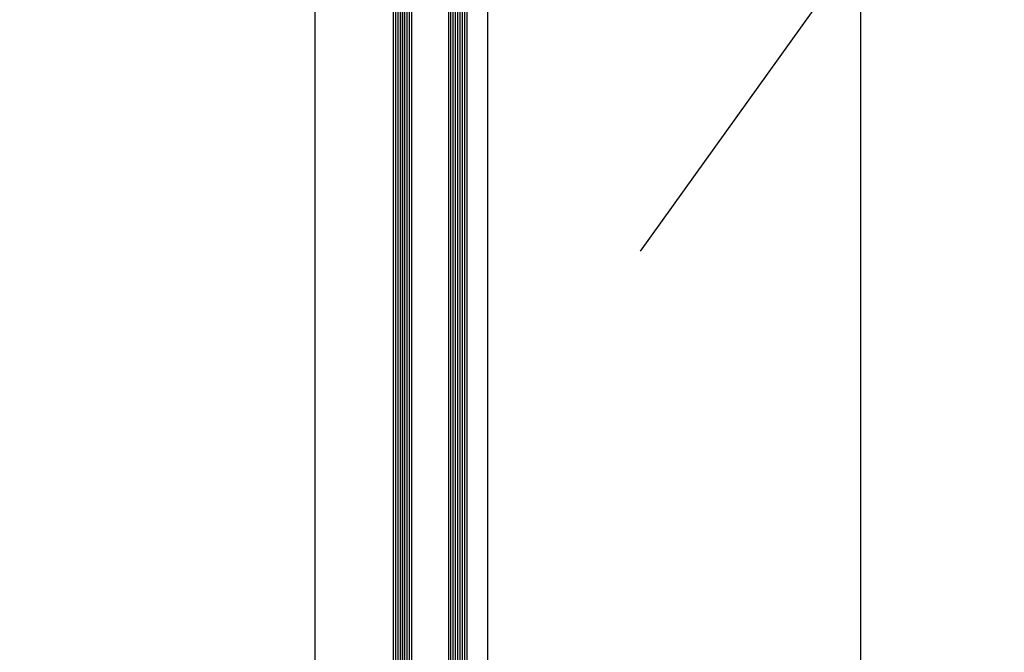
# Model space of a CAD drawing. Extents: x 2 to 87, y -108 to 11.
# Tile 312 of 352: x 49.662 to 50.09, y -32.135 to -31.86. Entities that reach past the tile are written whole.
import ezdxf

# ---------------------------------------------------------------- set-up
doc = ezdxf.new("R2010")
doc.units = 0
doc.header["$MEASUREMENT"] = 0
doc.linetypes.add('$BER_SCHNITTEBENE_1_2_', pattern=[1.001, 0.001, -1])
doc.linetypes.add('DOT', pattern=[0.25, 0, -0.25])
for name, color, linetype in [('10', 7, 'CONTINUOUS'), ('13', 7, 'CONTINUOUS'), ('18', 7, 'CONTINUOUS'), ('2', 7, 'CONTINUOUS'), ('23', 7, 'CONTINUOUS'), ('8', 7, 'CONTINUOUS')]:
    doc.layers.add(name, color=color, linetype=linetype)

msp = doc.modelspace()

# ---------------------------------------------------------------- linework, layer by layer
at = {"layer": '10', "color": 7, "linetype": 'Continuous'}
msp.add_line((50.5048, -31.1602), (49.9319, -31.9606), dxfattribs=at)
at = {"layer": '13', "color": 62, "linetype": 'Continuous'}
msp.add_line((49.8276, -31.5907), (49.8276, -32.7487), dxfattribs=at)
at = {"layer": '18', "color": 1, "linetype": 'DOT'}
msp.add_lwpolyline([(49.6276, -31.5907), (50.0276, -31.5907), (50.0276, -32.7487), (49.6276, -32.7487)], close=True, dxfattribs=at)
at = {"layer": '2', "color": 62, "linetype": 'Continuous'}
msp.add_line((50.0276, -31.6197), (50.0276, -32.7197), dxfattribs=at)
at = {"layer": '23', "color": 62, "linetype": 'Continuous'}
for p, q in [((49.8246, -32.6087), (49.8246, -31.7307)), ((49.8256, -32.6087), (49.8256, -31.7307)), ((49.8266, -32.6087), (49.8266, -31.7307)), ((49.8276, -32.6087), (49.8276, -31.7307)), ((49.8286, -32.6087), (49.8286, -31.7307)), ((49.8296, -32.6087), (49.8296, -31.7307)), ((49.8306, -32.6087), (49.8306, -31.7307)), ((49.8316, -32.6087), (49.8316, -31.7307)), ((49.8326, -32.6087), (49.8326, -31.7307)), ((49.8486, -32.6087), (49.8486, -31.7307)), ((49.8496, -32.6087), (49.8496, -31.7307)), ((49.8506, -32.6087), (49.8506, -31.7307)), ((49.8516, -32.6087), (49.8516, -31.7307)), ((49.8526, -32.6087), (49.8526, -31.7307)), ((49.8536, -32.6087), (49.8536, -31.7307)), ((49.8546, -32.6087), (49.8546, -31.7307)), ((49.8556, -32.6087), (49.8556, -31.7307)), ((49.8566, -32.6087), (49.8566, -31.7307)), ((49.7906, -32.5947), (49.7906, -31.7447)), ((49.8656, -32.5947), (49.8656, -31.7447))]:
    msp.add_line(p, q, dxfattribs=at)
msp.add_arc((49.86555, -32.6913), 1.03161, 360, 90, dxfattribs=at)
at = {"layer": '8', "color": 62, "linetype": '$BER_SCHNITTEBENE_1_2_'}
msp.add_line((50.0276, -31.5907), (50.0276, -32.7487), dxfattribs=at)

doc.saveas('drawing.dxf')
